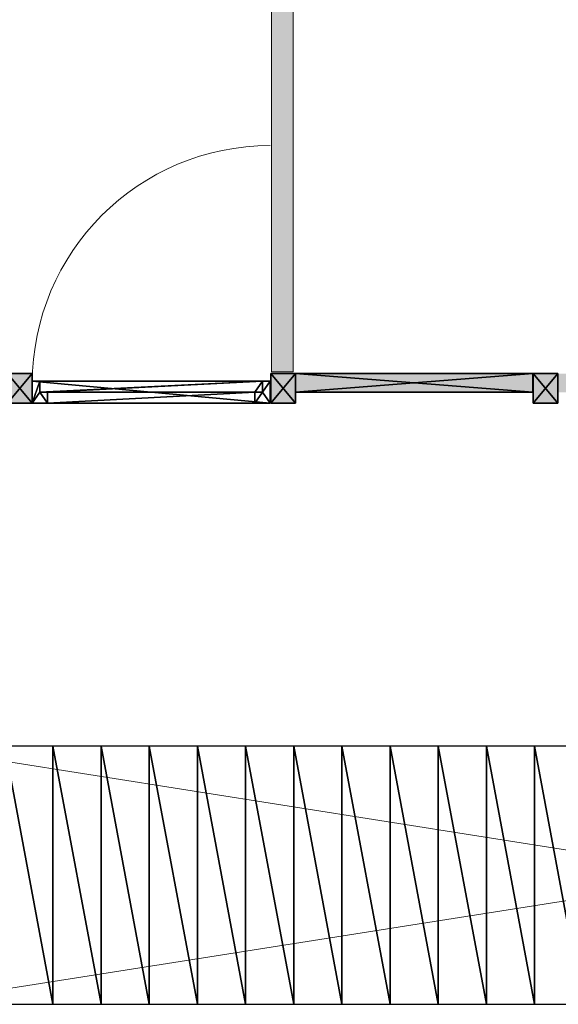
# Model space of a CAD drawing. Header units: inches. Extents: x 15 to 546804, y -66 to 267312.
# Tile 450 of 478: x 457465 to 459926, y 131466 to 135966. Entities that reach past the tile are written whole.
import ezdxf

# ---------------------------------------------------------------- set-up
doc = ezdxf.new("R2010")
doc.units = ezdxf.units.IN
doc.header["$MEASUREMENT"] = 0

msp = doc.modelspace()

# ---------------------------------------------------------------- hatches: boundary and pattern name
at = {"lineweight": 20}
h = msp.add_hatch(color=7, dxfattribs=at)
h.dxf.hatch_style = 1
h.paths.add_polyline_path([(458715.1, 140205.7), (458615.1, 140205.7), (458615.1, 134355.7), (458715.1, 134355.7)])
h = msp.add_hatch(color=7, dxfattribs=at)
h.dxf.hatch_style = 1
h.paths.add_polyline_path([(453925.1, 134348.2), (453812.3, 134348.2), (453812.3, 134263.2), (453812.3, 134213.2), (453925.1, 134213.2)])
h.paths.add_polyline_path([(455009.9, 134348.2), (453925.1, 134348.2), (453925.1, 134263.2), (455009.9, 134263.2)])
h.paths.add_polyline_path([(455124.3, 134348.2), (455011.5, 134348.2), (455011.5, 134213.2), (455124.3, 134213.2)])
h.paths.add_polyline_path([(456210.7, 134348.2), (455127.5, 134348.2), (455127.5, 134263.2), (456210.7, 134263.2)])
h.paths.add_polyline_path([(456323.5, 134348.2), (456212.3, 134348.2), (456212.3, 134263.2), (456210.7, 134213.2), (456323.5, 134213.2)])
h.paths.add_polyline_path([(457409.9, 134348.2), (456329.8, 134348.2), (456329.8, 134263.2), (457409.9, 134263.2)])
h.paths.add_polyline_path([(457522.7, 134348.2), (457414.7, 134348.2), (457414.7, 134263.2), (457409.9, 134213.2), (457522.7, 134213.2)])
h = msp.add_hatch(color=7, dxfattribs=at)
h.dxf.hatch_style = 1
h.paths.add_polyline_path([(458725.1, 134348.2), (458612.3, 134348.2), (458612.3, 134213.2), (458725.1, 134213.2)])
h = msp.add_hatch(color=7, dxfattribs=at)
h.dxf.hatch_style = 1
h.paths.add_polyline_path([(462151.5, 134348.2), (461129.8, 134348.2), (461129.8, 134263.2), (462151.5, 134263.2)])
h.paths.add_polyline_path([(461010.7, 134348.2), (459927.5, 134348.2), (459927.5, 134263.2), (461010.7, 134263.2)])
h.paths.add_polyline_path([(459809.9, 134348.2), (458725.1, 134348.2), (458725.1, 134263.2), (459809.9, 134263.2)])
h = msp.add_hatch(color=7, dxfattribs=at)
h.dxf.hatch_style = 1
h.paths.add_polyline_path([(459924.3, 134348.2), (459811.5, 134348.2), (459811.5, 134213.2), (459924.3, 134213.2)])

# ---------------------------------------------------------------- linework, layer by layer
at = {"color": 7, "lineweight": 20}
for p, q in [((458615.1, 140205.7, 300), (458615.1, 134355.7, 300)), ((458615.1, 140205.7, 3500), (458615.1, 134355.7, 3500)), ((458715.1, 134355.7, 300), (458715.1, 140205.7, 300)), ((458715.1, 134355.7, 3500), (458715.1, 140205.7, 3500)), ((458615.1, 134355.7, 300), (458715.1, 134355.7, 300)), ((458615.1, 134355.7, 3500), (458715.1, 134355.7, 3500)), ((458615.1, 134355.7, 300), (458615.1, 134355.7, 3500)), ((458715.1, 134355.7, 300), (458715.1, 134355.7, 3500)), ((460697.1, 132055.7, 300), (456957.1, 132645.7, 300)), ((456957.1, 131465.7, 300), (460697.1, 132055.7, 300))]:
    msp.add_line(p, q, dxfattribs=at)
at = {"color": 7}
for p, q in [((457409.9, 134348.2, 3500), (457522.7, 134348.2, 3500)), ((457409.9, 134348.2, 300), (457522.7, 134348.2, 300)), ((457522.7, 134348.2, 3500), (457522.7, 134213.2, 3500)), ((457522.7, 134348.2, 300), (457522.7, 134213.2, 300)), ((457522.7, 134348.2, 300), (457522.7, 134348.2, 3500)), ((458612.3, 134348.2, 3500), (458725.1, 134348.2, 3500)), ((458612.3, 134213.2, 3500), (458612.3, 134348.2, 3500)), ((458612.3, 134348.2, 300), (458612.3, 134348.2, 3500)), ((458612.3, 134213.2, 300), (458612.3, 134348.2, 300)), ((458612.3, 134348.2, 300), (458725.1, 134348.2, 300)), ((458725.1, 134263.2, 2930), (458725.1, 134348.2, 2930)), ((458725.1, 134348.2, 2930), (459809.9, 134348.2, 2930)), ((458725.1, 134263.2, 3000), (458725.1, 134348.2, 3000)), ((458725.1, 134348.2, 3000), (459809.9, 134348.2, 3000)), ((458725.1, 134348.2, 3000), (458725.1, 134348.2, 2930)), ((458725.1, 134263.2, 2680), (458725.1, 134348.2, 2680)), ((458725.1, 134348.2, 2680), (459809.9, 134348.2, 2680)), ((458725.1, 134263.2, 2700), (458725.1, 134348.2, 2700)), ((458725.1, 134348.2, 2700), (459809.9, 134348.2, 2700)), ((458725.1, 134348.2, 2700), (458725.1, 134348.2, 2680)), ((458725.1, 134348.2, 2680), (459809.9, 134348.2, 2680)), ((458725.1, 134263.2, 2680), (458725.1, 134348.2, 2680)), ((458725.1, 134348.2, 300), (458725.1, 134348.2, 2680)), ((458725.1, 134263.2, 300), (458725.1, 134348.2, 300)), ((458725.1, 134348.2, 300), (459809.9, 134348.2, 300)), ((458725.1, 134348.2, 3500), (458725.1, 134213.2, 3500)), ((458725.1, 134348.2, 300), (458725.1, 134213.2, 300)), ((458725.1, 134348.2, 300), (458725.1, 134348.2, 3500)), ((459809.9, 134348.2, 2930), (459809.9, 134263.2, 2930)), ((459809.9, 134348.2, 3000), (459809.9, 134263.2, 3000)), ((459809.9, 134348.2, 3000), (459809.9, 134348.2, 2930)), ((459809.9, 134348.2, 2680), (459809.9, 134263.2, 2680)), ((459809.9, 134348.2, 2700), (459809.9, 134263.2, 2700)), ((459809.9, 134348.2, 2700), (459809.9, 134348.2, 2680)), ((459809.9, 134348.2, 2680), (459809.9, 134263.2, 2680)), ((459809.9, 134348.2, 300), (459809.9, 134348.2, 2680)), ((459809.9, 134348.2, 300), (459809.9, 134263.2, 300)), ((459811.5, 134348.2, 3500), (459924.3, 134348.2, 3500)), ((459811.5, 134213.2, 3500), (459811.5, 134348.2, 3500)), ((459811.5, 134348.2, 300), (459811.5, 134348.2, 3500)), ((459811.5, 134213.2, 300), (459811.5, 134348.2, 300)), ((459811.5, 134348.2, 300), (459924.3, 134348.2, 300)), ((459924.3, 134348.2, 3500), (459924.3, 134213.2, 3500)), ((459924.3, 134348.2, 300), (459924.3, 134213.2, 300)), ((459924.3, 134348.2, 300), (459924.3, 134348.2, 3500)), ((457557.7, 134313.2, 2630), (457522.7, 134313.2, 2630)), ((457522.7, 134313.2, 2630), (457522.7, 134313.2, 2700)), ((457522.7, 134313.2, 2700), (458609.1, 134313.2, 2700)), ((457522.7, 134213.2, 2630), (457522.7, 134313.2, 2630)), ((457522.7, 134213.2, 2700), (457522.7, 134313.2, 2700)), ((457557.7, 134263.2, 2630), (457557.7, 134313.2, 2630)), ((457557.7, 134313.2, 2630), (457557.7, 134313.2, 2665)), ((457557.7, 134313.2, 2665), (458574.1, 134313.2, 2665)), ((457557.7, 134263.2, 2665), (457557.7, 134313.2, 2665)), ((458609.1, 134313.2, 2630), (458574.1, 134313.2, 2630)), ((458574.1, 134263.2, 2630), (458574.1, 134313.2, 2630)), ((458574.1, 134313.2, 2665), (458574.1, 134313.2, 2630)), ((458574.1, 134263.2, 2665), (458574.1, 134313.2, 2665)), ((458609.1, 134313.2, 2700), (458609.1, 134313.2, 2630)), ((458609.1, 134213.2, 2630), (458609.1, 134313.2, 2630)), ((458609.1, 134213.2, 2700), (458609.1, 134313.2, 2700)), ((457557.7, 134263.2, 2630), (457557.7, 134263.2, 2665)), ((457592.7, 134263.2, 2630), (457557.7, 134263.2, 2630)), ((457592.7, 134263.2, 2665), (457557.7, 134263.2, 2665)), ((457592.7, 134213.2, 2630), (457592.7, 134263.2, 2630)), ((457592.7, 134263.2, 2630), (458539.1, 134263.2, 2630)), ((457592.7, 134263.2, 2665), (458539.1, 134263.2, 2665)), ((457592.7, 134263.2, 2630), (457592.7, 134263.2, 2665)), ((458539.1, 134213.2, 2630), (458539.1, 134263.2, 2630)), ((458539.1, 134263.2, 2630), (458574.1, 134263.2, 2630)), ((458539.1, 134263.2, 2665), (458574.1, 134263.2, 2665)), ((458539.1, 134263.2, 2630), (458539.1, 134263.2, 2665)), ((458574.1, 134263.2, 2665), (458574.1, 134263.2, 2630)), ((459809.9, 134263.2, 2930), (458725.1, 134263.2, 2930)), ((459809.9, 134263.2, 3000), (458725.1, 134263.2, 3000)), ((458725.1, 134263.2, 3000), (458725.1, 134263.2, 2930)), ((459809.9, 134263.2, 2680), (458725.1, 134263.2, 2680)), ((459809.9, 134263.2, 2700), (458725.1, 134263.2, 2700)), ((458725.1, 134263.2, 2700), (458725.1, 134263.2, 2680)), ((459809.9, 134263.2, 2680), (458725.1, 134263.2, 2680)), ((458725.1, 134263.2, 300), (458725.1, 134263.2, 2680)), ((459809.9, 134263.2, 300), (458725.1, 134263.2, 300)), ((459809.9, 134263.2, 3000), (459809.9, 134263.2, 2930)), ((459809.9, 134263.2, 2700), (459809.9, 134263.2, 2680)), ((459809.9, 134263.2, 300), (459809.9, 134263.2, 2680)), ((457522.7, 134213.2, 3500), (457409.9, 134213.2, 3500)), ((457522.7, 134213.2, 300), (457409.9, 134213.2, 300)), ((457522.7, 134213.2, 300), (457522.7, 134213.2, 3500)), ((457592.7, 134213.2, 2630), (457522.7, 134213.2, 2630)), ((457522.7, 134213.2, 2630), (457522.7, 134213.2, 2700)), ((457522.7, 134213.2, 2700), (458609.1, 134213.2, 2700)), ((457592.7, 134213.2, 2630), (458539.1, 134213.2, 2630)), ((458609.1, 134213.2, 2630), (458539.1, 134213.2, 2630)), ((458609.1, 134213.2, 2700), (458609.1, 134213.2, 2630)), ((458725.1, 134213.2, 3500), (458612.3, 134213.2, 3500)), ((458612.3, 134213.2, 300), (458612.3, 134213.2, 3500)), ((458725.1, 134213.2, 300), (458612.3, 134213.2, 300)), ((458725.1, 134213.2, 300), (458725.1, 134213.2, 3500)), ((459924.3, 134213.2, 3500), (459811.5, 134213.2, 3500)), ((459811.5, 134213.2, 300), (459811.5, 134213.2, 3500)), ((459924.3, 134213.2, 300), (459811.5, 134213.2, 300)), ((459924.3, 134213.2, 300), (459924.3, 134213.2, 3500)), ((457617.1, 132645.7, 300), (457397.1, 132645.7, 300)), ((457617.1, 132645.7, 300), (457617.1, 131465.7, 300)), ((457837.1, 132645.7, 300), (457617.1, 132645.7, 300)), ((457837.1, 132645.7, 300), (457837.1, 131465.7, 300)), ((458057.1, 132645.7, 300), (457837.1, 132645.7, 300)), ((458057.1, 132645.7, 300), (458057.1, 131465.7, 300)), ((458277.1, 132645.7, 300), (458057.1, 132645.7, 300)), ((458277.1, 132645.7, 300), (458277.1, 131465.7, 300)), ((458497.1, 132645.7, 300), (458277.1, 132645.7, 300)), ((458497.1, 132645.7, 300), (458497.1, 131465.7, 300)), ((458717.1, 132645.7, 300), (458497.1, 132645.7, 300)), ((458717.1, 132645.7, 300), (458717.1, 131465.7, 300)), ((458937.1, 132645.7, 300), (458717.1, 132645.7, 300)), ((459157.1, 132645.7, 300), (458937.1, 132645.7, 300)), ((458937.1, 132645.7, 300), (458937.1, 131465.7, 300)), ((459157.1, 132645.7, 300), (459157.1, 131465.7, 300)), ((459377.1, 132645.7, 300), (459157.1, 132645.7, 300)), ((459377.1, 132645.7, 300), (459377.1, 131465.7, 300)), ((459597.1, 132645.7, 300), (459377.1, 132645.7, 300)), ((459597.1, 132645.7, 300), (459597.1, 131465.7, 300)), ((459817.1, 132645.7, 300), (459597.1, 132645.7, 300)), ((459817.1, 132645.7, 300), (459817.1, 131465.7, 300)), ((460037.1, 132645.7, 300), (459817.1, 132645.7, 300)), ((457397.1, 131465.7, 300), (457617.1, 131465.7, 300)), ((457617.1, 131465.7, 300), (457837.1, 131465.7, 300)), ((457837.1, 131465.7, 300), (458057.1, 131465.7, 300)), ((458057.1, 131465.7, 300), (458277.1, 131465.7, 300)), ((458277.1, 131465.7, 300), (458497.1, 131465.7, 300)), ((458497.1, 131465.7, 300), (458717.1, 131465.7, 300)), ((458717.1, 131465.7, 300), (458937.1, 131465.7, 300)), ((458937.1, 131465.7, 300), (459157.1, 131465.7, 300)), ((459157.1, 131465.7, 300), (459377.1, 131465.7, 300)), ((459377.1, 131465.7, 300), (459597.1, 131465.7, 300)), ((459597.1, 131465.7, 300), (459817.1, 131465.7, 300)), ((459817.1, 131465.7, 300), (460037.1, 131465.7, 300))]:
    msp.add_line(p, q, dxfattribs=at)
at = {"color": 7, "lineweight": 20, "extrusion": (0, 0, -1)}
msp.add_ellipse((458609.1, 134303.2), major_axis=(0, 1087.1), ratio=0.999391, start_param=-1.570796, end_param=0, dxfattribs=at)
msp.add_ellipse((458609.1, 134303.2), major_axis=(0, 1087.1), ratio=0.999391, start_param=-1.570796, end_param=0, dxfattribs=at)
at = {"color": 7, "lineweight": 20, "invisible_edges": 1}
for points in [[(458615.1, 140205.7, 3500), (458615.1, 134355.7, 300), (458615.1, 134355.7, 3500)], [(458615.1, 134355.7, 300), (458615.1, 140205.7, 3500), (458615.1, 140205.7, 300)], [(458715.1, 134355.7, 3500), (458615.1, 140205.7, 3500), (458615.1, 134355.7, 3500)], [(458615.1, 140205.7, 3500), (458715.1, 134355.7, 3500), (458715.1, 140205.7, 3500)], [(458715.1, 140205.7, 300), (458615.1, 134355.7, 300), (458615.1, 140205.7, 300)], [(458615.1, 134355.7, 300), (458715.1, 140205.7, 300), (458715.1, 134355.7, 300)], [(458715.1, 140205.7, 300), (458715.1, 134355.7, 3500), (458715.1, 134355.7, 300)], [(458715.1, 134355.7, 3500), (458715.1, 140205.7, 300), (458715.1, 140205.7, 3500)], [(458715.1, 134355.7, 3500), (458615.1, 134355.7, 300), (458715.1, 134355.7, 300)], [(458615.1, 134355.7, 300), (458715.1, 134355.7, 3500), (458615.1, 134355.7, 3500)]]:
    msp.add_3dface(points, dxfattribs=at)

# ---------------------------------------------------------------- meshes
at = {"color": 7}
mesh = msp.add_polyface(dxfattribs=at)
corners = [(457522.7, 134213.2, 3500), (457409.9, 134348.2, 3500), (457409.9, 134213.2, 3500), (457522.7, 134348.2, 3500)]
mesh.append_faces([[corners[k] for k in face] for face in [(0, 1, 2), (1, 0, 3)]], dxfattribs={"vtx0": -1, "color": 7})
mesh = msp.add_polyface(dxfattribs=at)
corners = [(457409.9, 134348.2, 3500), (457522.7, 134348.2, 300), (457409.9, 134348.2, 300), (457522.7, 134348.2, 3500)]
mesh.append_faces([[corners[k] for k in face] for face in [(0, 1, 2), (1, 0, 3)]], dxfattribs={"vtx0": -1, "color": 7})
mesh = msp.add_polyface(dxfattribs=at)
corners = [(457522.7, 134348.2, 300), (457409.9, 134213.2, 300), (457409.9, 134348.2, 300), (457522.7, 134213.2, 300)]
mesh.append_faces([[corners[k] for k in face] for face in [(0, 1, 2), (1, 0, 3)]], dxfattribs={"vtx0": -1, "color": 7})
mesh = msp.add_polyface(dxfattribs=at)
corners = [(457522.7, 134348.2, 300), (457522.7, 134213.2, 3500), (457522.7, 134213.2, 300), (457522.7, 134348.2, 3500)]
mesh.append_faces([[corners[k] for k in face] for face in [(0, 1, 2), (1, 0, 3)]], dxfattribs={"vtx0": -1, "color": 7})
mesh = msp.add_polyface(dxfattribs=at)
corners = [(458725.1, 134213.2, 3500), (458612.3, 134348.2, 3500), (458612.3, 134213.2, 3500), (458725.1, 134348.2, 3500)]
mesh.append_faces([[corners[k] for k in face] for face in [(0, 1, 2), (1, 0, 3)]], dxfattribs={"vtx0": -1, "color": 7})
mesh = msp.add_polyface(dxfattribs=at)
corners = [(458612.3, 134348.2, 3500), (458612.3, 134213.2, 300), (458612.3, 134213.2, 3500), (458612.3, 134348.2, 300)]
mesh.append_faces([[corners[k] for k in face] for face in [(0, 1, 2), (1, 0, 3)]], dxfattribs={"vtx0": -1, "color": 7})
mesh = msp.add_polyface(dxfattribs=at)
corners = [(458612.3, 134348.2, 3500), (458725.1, 134348.2, 300), (458612.3, 134348.2, 300), (458725.1, 134348.2, 3500)]
mesh.append_faces([[corners[k] for k in face] for face in [(0, 1, 2), (1, 0, 3)]], dxfattribs={"vtx0": -1, "color": 7})
mesh = msp.add_polyface(dxfattribs=at)
corners = [(458725.1, 134348.2, 300), (458612.3, 134213.2, 300), (458612.3, 134348.2, 300), (458725.1, 134213.2, 300)]
mesh.append_faces([[corners[k] for k in face] for face in [(0, 1, 2), (1, 0, 3)]], dxfattribs={"vtx0": -1, "color": 7})
mesh = msp.add_polyface(dxfattribs=at)
corners = [(459809.9, 134348.2, 2930), (458725.1, 134263.2, 2930), (458725.1, 134348.2, 2930), (459809.9, 134263.2, 2930)]
mesh.append_faces([[corners[k] for k in face] for face in [(0, 1, 2), (1, 0, 3)]], dxfattribs={"vtx0": -1, "color": 7})
mesh = msp.add_polyface(dxfattribs=at)
corners = [(459809.9, 134263.2, 3000), (458725.1, 134348.2, 3000), (458725.1, 134263.2, 3000), (459809.9, 134348.2, 3000)]
mesh.append_faces([[corners[k] for k in face] for face in [(0, 1, 2), (1, 0, 3)]], dxfattribs={"vtx0": -1, "color": 7})
mesh = msp.add_polyface(dxfattribs=at)
corners = [(458725.1, 134348.2, 3000), (459809.9, 134348.2, 2930), (458725.1, 134348.2, 2930), (459809.9, 134348.2, 3000)]
mesh.append_faces([[corners[k] for k in face] for face in [(0, 1, 2), (1, 0, 3)]], dxfattribs={"vtx0": -1, "color": 7})
mesh = msp.add_polyface(dxfattribs=at)
corners = [(458725.1, 134348.2, 3000), (458725.1, 134263.2, 2930), (458725.1, 134263.2, 3000), (458725.1, 134348.2, 2930)]
mesh.append_faces([[corners[k] for k in face] for face in [(0, 1, 2), (1, 0, 3)]], dxfattribs={"vtx0": -1, "color": 7})
mesh = msp.add_polyface(dxfattribs=at)
corners = [(459809.9, 134348.2, 2680), (458725.1, 134263.2, 2680), (458725.1, 134348.2, 2680), (459809.9, 134263.2, 2680)]
mesh.append_faces([[corners[k] for k in face] for face in [(0, 1, 2), (1, 0, 3)]], dxfattribs={"vtx0": -1, "color": 7})
mesh = msp.add_polyface(dxfattribs=at)
corners = [(459809.9, 134263.2, 2700), (458725.1, 134348.2, 2700), (458725.1, 134263.2, 2700), (459809.9, 134348.2, 2700)]
mesh.append_faces([[corners[k] for k in face] for face in [(0, 1, 2), (1, 0, 3)]], dxfattribs={"vtx0": -1, "color": 7})
mesh = msp.add_polyface(dxfattribs=at)
corners = [(458725.1, 134348.2, 2700), (459809.9, 134348.2, 2680), (458725.1, 134348.2, 2680), (459809.9, 134348.2, 2700)]
mesh.append_faces([[corners[k] for k in face] for face in [(0, 1, 2), (1, 0, 3)]], dxfattribs={"vtx0": -1, "color": 7})
mesh = msp.add_polyface(dxfattribs=at)
corners = [(458725.1, 134348.2, 2700), (458725.1, 134263.2, 2680), (458725.1, 134263.2, 2700), (458725.1, 134348.2, 2680)]
mesh.append_faces([[corners[k] for k in face] for face in [(0, 1, 2), (1, 0, 3)]], dxfattribs={"vtx0": -1, "color": 7})
mesh = msp.add_polyface(dxfattribs=at)
corners = [(459809.9, 134263.2, 2680), (458725.1, 134348.2, 2680), (458725.1, 134263.2, 2680), (459809.9, 134348.2, 2680)]
mesh.append_faces([[corners[k] for k in face] for face in [(0, 1, 2), (1, 0, 3)]], dxfattribs={"vtx0": -1, "color": 7})
mesh = msp.add_polyface(dxfattribs=at)
corners = [(458725.1, 134348.2, 2680), (458725.1, 134263.2, 300), (458725.1, 134263.2, 2680), (458725.1, 134348.2, 300)]
mesh.append_faces([[corners[k] for k in face] for face in [(0, 1, 2), (1, 0, 3)]], dxfattribs={"vtx0": -1, "color": 7})
mesh = msp.add_polyface(dxfattribs=at)
corners = [(458725.1, 134348.2, 2680), (459809.9, 134348.2, 300), (458725.1, 134348.2, 300), (459809.9, 134348.2, 2680)]
mesh.append_faces([[corners[k] for k in face] for face in [(0, 1, 2), (1, 0, 3)]], dxfattribs={"vtx0": -1, "color": 7})
mesh = msp.add_polyface(dxfattribs=at)
corners = [(459809.9, 134348.2, 300), (458725.1, 134263.2, 300), (458725.1, 134348.2, 300), (459809.9, 134263.2, 300)]
mesh.append_faces([[corners[k] for k in face] for face in [(0, 1, 2), (1, 0, 3)]], dxfattribs={"vtx0": -1, "color": 7})
mesh = msp.add_polyface(dxfattribs=at)
corners = [(458725.1, 134348.2, 300), (458725.1, 134213.2, 3500), (458725.1, 134213.2, 300), (458725.1, 134348.2, 3500)]
mesh.append_faces([[corners[k] for k in face] for face in [(0, 1, 2), (1, 0, 3)]], dxfattribs={"vtx0": -1, "color": 7})
mesh = msp.add_polyface(dxfattribs=at)
corners = [(459809.9, 134348.2, 2930), (459809.9, 134263.2, 3000), (459809.9, 134263.2, 2930), (459809.9, 134348.2, 3000)]
mesh.append_faces([[corners[k] for k in face] for face in [(0, 1, 2), (1, 0, 3)]], dxfattribs={"vtx0": -1, "color": 7})
mesh = msp.add_polyface(dxfattribs=at)
corners = [(459809.9, 134348.2, 2680), (459809.9, 134263.2, 2700), (459809.9, 134263.2, 2680), (459809.9, 134348.2, 2700)]
mesh.append_faces([[corners[k] for k in face] for face in [(0, 1, 2), (1, 0, 3)]], dxfattribs={"vtx0": -1, "color": 7})
mesh = msp.add_polyface(dxfattribs=at)
corners = [(459809.9, 134348.2, 300), (459809.9, 134263.2, 2680), (459809.9, 134263.2, 300), (459809.9, 134348.2, 2680)]
mesh.append_faces([[corners[k] for k in face] for face in [(0, 1, 2), (1, 0, 3)]], dxfattribs={"vtx0": -1, "color": 7})
mesh = msp.add_polyface(dxfattribs=at)
corners = [(459924.3, 134213.2, 3500), (459811.5, 134348.2, 3500), (459811.5, 134213.2, 3500), (459924.3, 134348.2, 3500)]
mesh.append_faces([[corners[k] for k in face] for face in [(0, 1, 2), (1, 0, 3)]], dxfattribs={"vtx0": -1, "color": 7})
mesh = msp.add_polyface(dxfattribs=at)
corners = [(459811.5, 134348.2, 3500), (459811.5, 134213.2, 300), (459811.5, 134213.2, 3500), (459811.5, 134348.2, 300)]
mesh.append_faces([[corners[k] for k in face] for face in [(0, 1, 2), (1, 0, 3)]], dxfattribs={"vtx0": -1, "color": 7})
mesh = msp.add_polyface(dxfattribs=at)
corners = [(459811.5, 134348.2, 3500), (459924.3, 134348.2, 300), (459811.5, 134348.2, 300), (459924.3, 134348.2, 3500)]
mesh.append_faces([[corners[k] for k in face] for face in [(0, 1, 2), (1, 0, 3)]], dxfattribs={"vtx0": -1, "color": 7})
mesh = msp.add_polyface(dxfattribs=at)
corners = [(459924.3, 134348.2, 300), (459811.5, 134213.2, 300), (459811.5, 134348.2, 300), (459924.3, 134213.2, 300)]
mesh.append_faces([[corners[k] for k in face] for face in [(0, 1, 2), (1, 0, 3)]], dxfattribs={"vtx0": -1, "color": 7})
mesh = msp.add_polyface(dxfattribs=at)
corners = [(459924.3, 134348.2, 300), (459924.3, 134213.2, 3500), (459924.3, 134213.2, 300), (459924.3, 134348.2, 3500)]
mesh.append_faces([[corners[k] for k in face] for face in [(0, 1, 2), (1, 0, 3)]], dxfattribs={"vtx0": -1, "color": 7})
mesh = msp.add_polyface(dxfattribs=at)
corners = [(457522.7, 134313.2, 2700), (457557.7, 134313.2, 2630), (457522.7, 134313.2, 2630), (457557.7, 134313.2, 2665), (458574.1, 134313.2, 2665), (458609.1, 134313.2, 2630), (458574.1, 134313.2, 2630), (458609.1, 134313.2, 2700)]
mesh.append_faces([[corners[k] for k in face] for face in [(0, 1, 2), (4, 5, 6)]], dxfattribs={"vtx0": -1, "color": 7})
mesh.append_faces([[corners[k] for k in face] for face in [(1, 0, 3), (3, 0, 4), (5, 4, 7), (7, 4, 0)]], dxfattribs={"vtx0": -1, "vtx1": -1, "color": 7})
mesh = msp.add_polyface(dxfattribs=at)
corners = [(457557.7, 134313.2, 2630), (457522.7, 134213.2, 2630), (457522.7, 134313.2, 2630), (457557.7, 134263.2, 2630), (457592.7, 134213.2, 2630), (457592.7, 134263.2, 2630)]
mesh.append_faces([[corners[k] for k in face] for face in [(0, 1, 2), (4, 3, 5)]], dxfattribs={"vtx0": -1, "color": 7})
mesh.append_faces([[corners[k] for k in face] for face in [(1, 3, 4)]], dxfattribs={"vtx0": -1, "vtx1": -1, "color": 7})
mesh.append_faces([[corners[k] for k in face] for face in [(1, 0, 3)]], dxfattribs={"vtx0": -1, "vtx2": -1, "color": 7})
mesh = msp.add_polyface(dxfattribs=at)
corners = [(457522.7, 134313.2, 2700), (457522.7, 134213.2, 2630), (457522.7, 134213.2, 2700), (457522.7, 134313.2, 2630)]
mesh.append_faces([[corners[k] for k in face] for face in [(0, 1, 2), (1, 0, 3)]], dxfattribs={"vtx0": -1, "color": 7})
mesh = msp.add_polyface(dxfattribs=at)
corners = [(458609.1, 134213.2, 2700), (457522.7, 134313.2, 2700), (457522.7, 134213.2, 2700), (458609.1, 134313.2, 2700)]
mesh.append_faces([[corners[k] for k in face] for face in [(0, 1, 2), (1, 0, 3)]], dxfattribs={"vtx0": -1, "color": 7})
mesh = msp.add_polyface(dxfattribs=at)
corners = [(457557.7, 134313.2, 2630), (457557.7, 134263.2, 2665), (457557.7, 134263.2, 2630), (457557.7, 134313.2, 2665)]
mesh.append_faces([[corners[k] for k in face] for face in [(0, 1, 2), (1, 0, 3)]], dxfattribs={"vtx0": -1, "color": 7})
mesh = msp.add_polyface(dxfattribs=at)
corners = [(458574.1, 134313.2, 2665), (457557.7, 134263.2, 2665), (457557.7, 134313.2, 2665), (457592.7, 134263.2, 2665), (458539.1, 134263.2, 2665), (458574.1, 134263.2, 2665)]
mesh.append_faces([[corners[k] for k in face] for face in [(0, 1, 2), (4, 0, 5)]], dxfattribs={"vtx0": -1, "color": 7})
mesh.append_faces([[corners[k] for k in face] for face in [(1, 0, 3), (3, 0, 4)]], dxfattribs={"vtx0": -1, "vtx1": -1, "color": 7})
mesh = msp.add_polyface(dxfattribs=at)
corners = [(458609.1, 134313.2, 2630), (458574.1, 134263.2, 2630), (458574.1, 134313.2, 2630), (458539.1, 134213.2, 2630), (458539.1, 134263.2, 2630), (458609.1, 134213.2, 2630)]
mesh.append_faces([[corners[k] for k in face] for face in [(0, 1, 2), (1, 3, 4)]], dxfattribs={"vtx0": -1, "color": 7})
mesh.append_faces([[corners[k] for k in face] for face in [(3, 1, 5), (5, 1, 0)]], dxfattribs={"vtx0": -1, "vtx1": -1, "color": 7})
mesh = msp.add_polyface(dxfattribs=at)
corners = [(458574.1, 134313.2, 2665), (458574.1, 134263.2, 2630), (458574.1, 134263.2, 2665), (458574.1, 134313.2, 2630)]
mesh.append_faces([[corners[k] for k in face] for face in [(0, 1, 2), (1, 0, 3)]], dxfattribs={"vtx0": -1, "color": 7})
mesh = msp.add_polyface(dxfattribs=at)
corners = [(458609.1, 134313.2, 2630), (458609.1, 134213.2, 2700), (458609.1, 134213.2, 2630), (458609.1, 134313.2, 2700)]
mesh.append_faces([[corners[k] for k in face] for face in [(0, 1, 2), (1, 0, 3)]], dxfattribs={"vtx0": -1, "color": 7})
mesh = msp.add_polyface(dxfattribs=at)
corners = [(457557.7, 134263.2, 2665), (457592.7, 134263.2, 2630), (457557.7, 134263.2, 2630), (457592.7, 134263.2, 2665)]
mesh.append_faces([[corners[k] for k in face] for face in [(0, 1, 2), (1, 0, 3)]], dxfattribs={"vtx0": -1, "color": 7})
mesh = msp.add_polyface(dxfattribs=at)
corners = [(458539.1, 134263.2, 2630), (457592.7, 134213.2, 2630), (457592.7, 134263.2, 2630), (458539.1, 134213.2, 2630)]
mesh.append_faces([[corners[k] for k in face] for face in [(0, 1, 2), (1, 0, 3)]], dxfattribs={"vtx0": -1, "color": 7})
mesh = msp.add_polyface(dxfattribs=at)
corners = [(457592.7, 134263.2, 2630), (458539.1, 134263.2, 2665), (458539.1, 134263.2, 2630), (457592.7, 134263.2, 2665)]
mesh.append_faces([[corners[k] for k in face] for face in [(0, 1, 2), (1, 0, 3)]], dxfattribs={"vtx0": -1, "color": 7})
mesh = msp.add_polyface(dxfattribs=at)
corners = [(458539.1, 134263.2, 2665), (458574.1, 134263.2, 2630), (458539.1, 134263.2, 2630), (458574.1, 134263.2, 2665)]
mesh.append_faces([[corners[k] for k in face] for face in [(0, 1, 2), (1, 0, 3)]], dxfattribs={"vtx0": -1, "color": 7})
mesh = msp.add_polyface(dxfattribs=at)
corners = [(459809.9, 134263.2, 3000), (458725.1, 134263.2, 2930), (459809.9, 134263.2, 2930), (458725.1, 134263.2, 3000)]
mesh.append_faces([[corners[k] for k in face] for face in [(0, 1, 2), (1, 0, 3)]], dxfattribs={"vtx0": -1, "color": 7})
mesh = msp.add_polyface(dxfattribs=at)
corners = [(459809.9, 134263.2, 2700), (458725.1, 134263.2, 2680), (459809.9, 134263.2, 2680), (458725.1, 134263.2, 2700)]
mesh.append_faces([[corners[k] for k in face] for face in [(0, 1, 2), (1, 0, 3)]], dxfattribs={"vtx0": -1, "color": 7})
mesh = msp.add_polyface(dxfattribs=at)
corners = [(459809.9, 134263.2, 2680), (458725.1, 134263.2, 300), (459809.9, 134263.2, 300), (458725.1, 134263.2, 2680)]
mesh.append_faces([[corners[k] for k in face] for face in [(0, 1, 2), (1, 0, 3)]], dxfattribs={"vtx0": -1, "color": 7})
mesh = msp.add_polyface(dxfattribs=at)
corners = [(457522.7, 134213.2, 3500), (457409.9, 134213.2, 300), (457522.7, 134213.2, 300), (457409.9, 134213.2, 3500)]
mesh.append_faces([[corners[k] for k in face] for face in [(0, 1, 2), (1, 0, 3)]], dxfattribs={"vtx0": -1, "color": 7})
mesh = msp.add_polyface(dxfattribs=at)
corners = [(458609.1, 134213.2, 2700), (458539.1, 134213.2, 2630), (458609.1, 134213.2, 2630), (457592.7, 134213.2, 2630), (457522.7, 134213.2, 2630), (457522.7, 134213.2, 2700)]
mesh.append_faces([[corners[k] for k in face] for face in [(0, 1, 2), (4, 0, 5)]], dxfattribs={"vtx0": -1, "color": 7})
mesh.append_faces([[corners[k] for k in face] for face in [(1, 0, 3), (3, 0, 4)]], dxfattribs={"vtx0": -1, "vtx1": -1, "color": 7})
mesh = msp.add_polyface(dxfattribs=at)
corners = [(458725.1, 134213.2, 3500), (458612.3, 134213.2, 300), (458725.1, 134213.2, 300), (458612.3, 134213.2, 3500)]
mesh.append_faces([[corners[k] for k in face] for face in [(0, 1, 2), (1, 0, 3)]], dxfattribs={"vtx0": -1, "color": 7})
mesh = msp.add_polyface(dxfattribs=at)
corners = [(459924.3, 134213.2, 3500), (459811.5, 134213.2, 300), (459924.3, 134213.2, 300), (459811.5, 134213.2, 3500)]
mesh.append_faces([[corners[k] for k in face] for face in [(0, 1, 2), (1, 0, 3)]], dxfattribs={"vtx0": -1, "color": 7})
mesh = msp.add_polyface(dxfattribs=at)
corners = [(457617.1, 131465.7, 300), (457397.1, 132645.7, 300), (457397.1, 131465.7, 300), (457617.1, 132645.7, 300)]
mesh.append_faces([[corners[k] for k in face] for face in [(0, 1, 2), (1, 0, 3)]], dxfattribs={"vtx0": -1, "color": 7})
mesh = msp.add_polyface(dxfattribs=at)
corners = [(457837.1, 131465.7, 300), (457617.1, 132645.7, 300), (457617.1, 131465.7, 300), (457837.1, 132645.7, 300)]
mesh.append_faces([[corners[k] for k in face] for face in [(0, 1, 2), (1, 0, 3)]], dxfattribs={"vtx0": -1, "color": 7})
mesh = msp.add_polyface(dxfattribs=at)
corners = [(458057.1, 131465.7, 300), (457837.1, 132645.7, 300), (457837.1, 131465.7, 300), (458057.1, 132645.7, 300)]
mesh.append_faces([[corners[k] for k in face] for face in [(0, 1, 2), (1, 0, 3)]], dxfattribs={"vtx0": -1, "color": 7})
mesh = msp.add_polyface(dxfattribs=at)
corners = [(458277.1, 131465.7, 300), (458057.1, 132645.7, 300), (458057.1, 131465.7, 300), (458277.1, 132645.7, 300)]
mesh.append_faces([[corners[k] for k in face] for face in [(0, 1, 2), (1, 0, 3)]], dxfattribs={"vtx0": -1, "color": 7})
mesh = msp.add_polyface(dxfattribs=at)
corners = [(458497.1, 131465.7, 300), (458277.1, 132645.7, 300), (458277.1, 131465.7, 300), (458497.1, 132645.7, 300)]
mesh.append_faces([[corners[k] for k in face] for face in [(0, 1, 2), (1, 0, 3)]], dxfattribs={"vtx0": -1, "color": 7})
mesh = msp.add_polyface(dxfattribs=at)
corners = [(458717.1, 131465.7, 300), (458497.1, 132645.7, 300), (458497.1, 131465.7, 300), (458717.1, 132645.7, 300)]
mesh.append_faces([[corners[k] for k in face] for face in [(0, 1, 2), (1, 0, 3)]], dxfattribs={"vtx0": -1, "color": 7})
mesh = msp.add_polyface(dxfattribs=at)
corners = [(458937.1, 131465.7, 300), (458717.1, 132645.7, 300), (458717.1, 131465.7, 300), (458937.1, 132645.7, 300)]
mesh.append_faces([[corners[k] for k in face] for face in [(0, 1, 2), (1, 0, 3)]], dxfattribs={"vtx0": -1, "color": 7})
mesh = msp.add_polyface(dxfattribs=at)
corners = [(459157.1, 131465.7, 300), (458937.1, 132645.7, 300), (458937.1, 131465.7, 300), (459157.1, 132645.7, 300)]
mesh.append_faces([[corners[k] for k in face] for face in [(0, 1, 2), (1, 0, 3)]], dxfattribs={"vtx0": -1, "color": 7})
mesh = msp.add_polyface(dxfattribs=at)
corners = [(459377.1, 131465.7, 300), (459157.1, 132645.7, 300), (459157.1, 131465.7, 300), (459377.1, 132645.7, 300)]
mesh.append_faces([[corners[k] for k in face] for face in [(0, 1, 2), (1, 0, 3)]], dxfattribs={"vtx0": -1, "color": 7})
mesh = msp.add_polyface(dxfattribs=at)
corners = [(459597.1, 131465.7, 300), (459377.1, 132645.7, 300), (459377.1, 131465.7, 300), (459597.1, 132645.7, 300)]
mesh.append_faces([[corners[k] for k in face] for face in [(0, 1, 2), (1, 0, 3)]], dxfattribs={"vtx0": -1, "color": 7})
mesh = msp.add_polyface(dxfattribs=at)
corners = [(459817.1, 131465.7, 300), (459597.1, 132645.7, 300), (459597.1, 131465.7, 300), (459817.1, 132645.7, 300)]
mesh.append_faces([[corners[k] for k in face] for face in [(0, 1, 2), (1, 0, 3)]], dxfattribs={"vtx0": -1, "color": 7})
mesh = msp.add_polyface(dxfattribs=at)
corners = [(460037.1, 131465.7, 300), (459817.1, 132645.7, 300), (459817.1, 131465.7, 300), (460037.1, 132645.7, 300)]
mesh.append_faces([[corners[k] for k in face] for face in [(0, 1, 2), (1, 0, 3)]], dxfattribs={"vtx0": -1, "color": 7})

doc.saveas('drawing.dxf')
